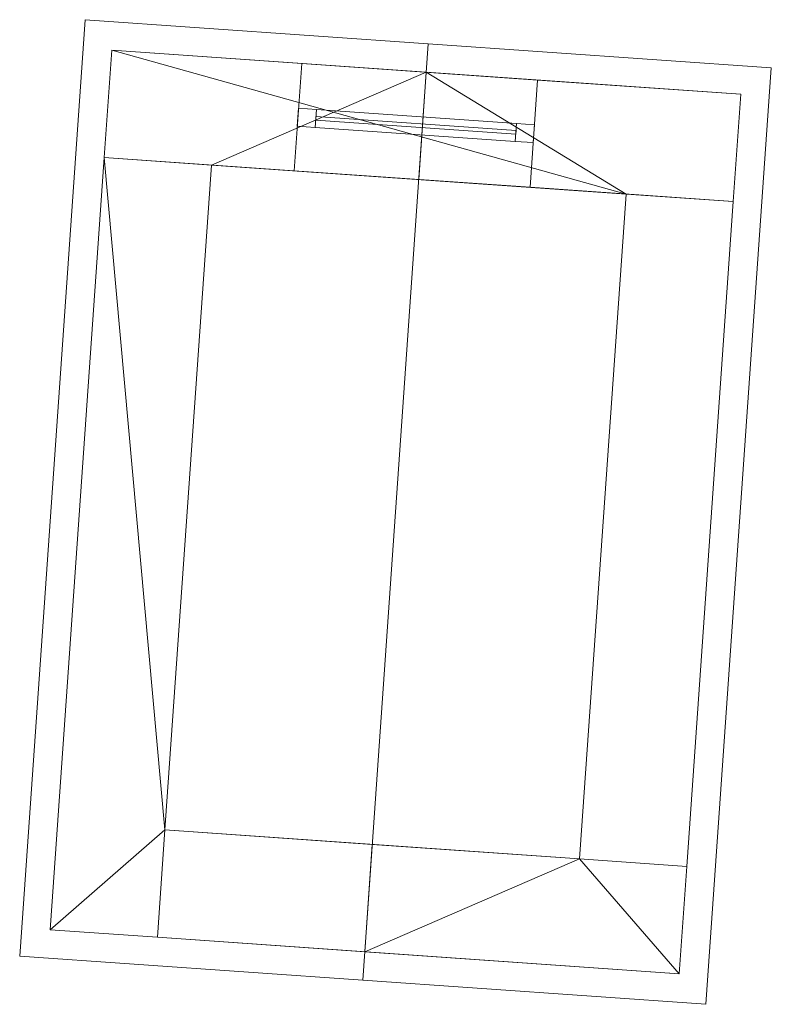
# Model space of a CAD drawing. Header units: millimetres. Extents: x -430348 to -225823, y -86243 to 5084.
# Tile 606 of 656: x -353665 to -351567, y -51590 to -48842. Entities that reach past the tile are written whole.
import ezdxf

# ---------------------------------------------------------------- set-up
doc = ezdxf.new("R2010")
doc.units = ezdxf.units.MM
for name, color, linetype, lineweight in [('A-GLAZ-CURT', 52, 'Continuous', 9), ('A-GLAZ-CWMG', 51, 'Continuous', 9), ('A-ROOF', 132, 'Continuous', 9), ('A-WALL', 113, 'Continuous', 9)]:
    doc.layers.add(name, color=color, linetype=linetype, lineweight=lineweight)

# ---------------------------------------------------------------- blocks, each defined once
blk = doc.blocks.new('System Panel - Door-561911-_3D_ Copy 1')
at = {"layer": 'A-GLAZ-CURT'}
mesh = blk.add_polyface(dxfattribs=at)
corners = [(-280, 5), (-280, 5, 1420), (280, 5, 1420), (280, 5)]
mesh.append_faces([[corners[k] for k in face] for face in [(2, 3, 0, 1)]])
mesh = blk.add_polyface(dxfattribs=at)
corners = [(280, -5), (-280, -5), (-280, 5), (280, 5)]
mesh.append_faces([[corners[k] for k in face] for face in [(3, 0, 1, 2)]])
mesh = blk.add_polyface(dxfattribs=at)
corners = [(-280, -5, 1420), (280, -5, 1420), (280, 5, 1420), (-280, 5, 1420)]
mesh.append_faces([[corners[k] for k in face] for face in [(3, 0, 1, 2)]])
mesh = blk.add_polyface(dxfattribs=at)
corners = [(-280, -5), (-280, -5, 1420), (-280, 5, 1420), (-280, 5)]
mesh.append_faces([[corners[k] for k in face] for face in [(0, 1, 2, 3)]])
mesh = blk.add_polyface(dxfattribs=at)
corners = [(280, -5, 1420), (280, -5), (280, 5), (280, 5, 1420)]
mesh.append_faces([[corners[k] for k in face] for face in [(0, 1, 2, 3)]])
mesh = blk.add_polyface(dxfattribs=at)
corners = [(-280, -5), (280, -5), (280, -5, 1420), (-280, -5, 1420)]
mesh.append_faces([[corners[k] for k in face] for face in [(3, 0, 1, 2)]])
blk = doc.blocks.new('Rectangular Mullion - 50mm x 50mm-561912-_3D_ Copy 1')
at = {"layer": 'A-GLAZ-CWMG'}
mesh = blk.add_polyface(dxfattribs=at)
corners = [(0, 25), (-50, 25), (-50, -25), (0, -25)]
mesh.append_faces([[corners[k] for k in face] for face in [(2, 3, 0, 1)]])
mesh = blk.add_polyface(dxfattribs=at)
corners = [(0, 25, -1520), (0, -25, -1520), (-50, -25, -1520), (-50, 25, -1520)]
mesh.append_faces([[corners[k] for k in face] for face in [(0, 1, 2, 3)]])
mesh = blk.add_polyface(dxfattribs=at)
corners = [(-50, 25), (0, 25), (0, 25, -1520), (-50, 25, -1520)]
mesh.append_faces([[corners[k] for k in face] for face in [(3, 0, 1, 2)]])
mesh = blk.add_polyface(dxfattribs=at)
corners = [(-50, -25), (-50, 25), (-50, 25, -1520), (-50, -25, -1520)]
mesh.append_faces([[corners[k] for k in face] for face in [(3, 0, 1, 2)]])
mesh = blk.add_polyface(dxfattribs=at)
corners = [(0, 25), (0, -25), (0, -25, -1520), (0, 25, -1520)]
mesh.append_faces([[corners[k] for k in face] for face in [(3, 0, 1, 2)]])
mesh = blk.add_polyface(dxfattribs=at)
corners = [(0, -25), (-50, -25), (-50, -25, -1520), (0, -25, -1520)]
mesh.append_faces([[corners[k] for k in face] for face in [(3, 0, 1, 2)]])
blk = doc.blocks.new('Rectangular Mullion - 50mm x 50mm-273193-_3D_ Copy 1')
at = {"layer": 'A-GLAZ-CWMG'}
mesh = blk.add_polyface(dxfattribs=at)
corners = [(0, 25), (-50, 25), (-50, -25), (0, -25)]
mesh.append_faces([[corners[k] for k in face] for face in [(2, 3, 0, 1)]])
mesh = blk.add_polyface(dxfattribs=at)
corners = [(0, 25, -560), (0, -25, -560), (-50, -25, -560), (-50, 25, -560)]
mesh.append_faces([[corners[k] for k in face] for face in [(0, 1, 2, 3)]])
mesh = blk.add_polyface(dxfattribs=at)
corners = [(-50, 25), (0, 25), (0, 25, -560), (-50, 25, -560)]
mesh.append_faces([[corners[k] for k in face] for face in [(3, 0, 1, 2)]])
mesh = blk.add_polyface(dxfattribs=at)
corners = [(-50, -25), (-50, 25), (-50, 25, -560), (-50, -25, -560)]
mesh.append_faces([[corners[k] for k in face] for face in [(3, 0, 1, 2)]])
mesh = blk.add_polyface(dxfattribs=at)
corners = [(0, 25), (0, -25), (0, -25, -560), (0, 25, -560)]
mesh.append_faces([[corners[k] for k in face] for face in [(3, 0, 1, 2)]])
mesh = blk.add_polyface(dxfattribs=at)
corners = [(0, -25), (-50, -25), (-50, -25, -560), (0, -25, -560)]
mesh.append_faces([[corners[k] for k in face] for face in [(3, 0, 1, 2)]])
blk = doc.blocks.new('Rectangular Mullion - 50mm x 50mm-561913-_3D_ Copy 1')
at = {"layer": 'A-GLAZ-CWMG'}
mesh = blk.add_polyface(dxfattribs=at)
corners = [(0, 25), (-50, 25), (-50, -25), (0, -25)]
mesh.append_faces([[corners[k] for k in face] for face in [(2, 3, 0, 1)]])
mesh = blk.add_polyface(dxfattribs=at)
corners = [(0, 25, -1520), (0, -25, -1520), (-50, -25, -1520), (-50, 25, -1520)]
mesh.append_faces([[corners[k] for k in face] for face in [(0, 1, 2, 3)]])
mesh = blk.add_polyface(dxfattribs=at)
corners = [(-50, 25), (0, 25), (0, 25, -1520), (-50, 25, -1520)]
mesh.append_faces([[corners[k] for k in face] for face in [(3, 0, 1, 2)]])
mesh = blk.add_polyface(dxfattribs=at)
corners = [(-50, -25), (-50, 25), (-50, 25, -1520), (-50, -25, -1520)]
mesh.append_faces([[corners[k] for k in face] for face in [(3, 0, 1, 2)]])
mesh = blk.add_polyface(dxfattribs=at)
corners = [(0, 25), (0, -25), (0, -25, -1520), (0, 25, -1520)]
mesh.append_faces([[corners[k] for k in face] for face in [(3, 0, 1, 2)]])
mesh = blk.add_polyface(dxfattribs=at)
corners = [(0, -25), (-50, -25), (-50, -25, -1520), (0, -25, -1520)]
mesh.append_faces([[corners[k] for k in face] for face in [(3, 0, 1, 2)]])
blk = doc.blocks.new('Rectangular Mullion - 50mm x 50mm-273194-_3D_ Copy 1')
at = {"layer": 'A-GLAZ-CWMG'}
mesh = blk.add_polyface(dxfattribs=at)
corners = [(0, 25), (-50, 25), (-50, -25), (0, -25)]
mesh.append_faces([[corners[k] for k in face] for face in [(2, 3, 0, 1)]])
mesh = blk.add_polyface(dxfattribs=at)
corners = [(0, 25, -560), (0, -25, -560), (-50, -25, -560), (-50, 25, -560)]
mesh.append_faces([[corners[k] for k in face] for face in [(0, 1, 2, 3)]])
mesh = blk.add_polyface(dxfattribs=at)
corners = [(-50, 25), (0, 25), (0, 25, -560), (-50, 25, -560)]
mesh.append_faces([[corners[k] for k in face] for face in [(3, 0, 1, 2)]])
mesh = blk.add_polyface(dxfattribs=at)
corners = [(-50, -25), (-50, 25), (-50, 25, -560), (-50, -25, -560)]
mesh.append_faces([[corners[k] for k in face] for face in [(3, 0, 1, 2)]])
mesh = blk.add_polyface(dxfattribs=at)
corners = [(0, 25), (0, -25), (0, -25, -560), (0, 25, -560)]
mesh.append_faces([[corners[k] for k in face] for face in [(3, 0, 1, 2)]])
mesh = blk.add_polyface(dxfattribs=at)
corners = [(0, -25), (-50, -25), (-50, -25, -560), (0, -25, -560)]
mesh.append_faces([[corners[k] for k in face] for face in [(3, 0, 1, 2)]])

msp = doc.modelspace()

# ---------------------------------------------------------------- block references
at = {"layer": 'A-GLAZ-CURT', "rotation": 175.9999999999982}
msp.add_blockref('System Panel - Door-561911-_3D_ Copy 1', (-352558.8, -49137.2, 59625.4), dxfattribs=at)
at = {"layer": 'A-GLAZ-CWMG', "extrusion": (0, 0, -1), "rotation": 4.000000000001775}
msp.add_blockref('Rectangular Mullion - 50mm x 50mm-561913-_3D_ Copy 1', (352888, -49114.2, -59575.4), dxfattribs=at)
at = {"layer": 'A-GLAZ-CWMG', "extrusion": (-0.997564, 0.069756, 0), "rotation": 90}
msp.add_blockref('Rectangular Mullion - 50mm x 50mm-273193-_3D_ Copy 1', (73610.8, 61095.4, 348552.4), dxfattribs=at)
at = {"layer": 'A-GLAZ-CWMG', "extrusion": (0.997564, -0.069756, 0), "rotation": 270}
msp.add_blockref('Rectangular Mullion - 50mm x 50mm-273194-_3D_ Copy 1', (-73610.8, 59575.4, -347992.4), dxfattribs=at)
at = {"layer": 'A-GLAZ-CWMG', "rotation": 355.9999999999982}
msp.add_blockref('Rectangular Mullion - 50mm x 50mm-561912-_3D_ Copy 1', (-352229.7, -49160.2, 61095.4), dxfattribs=at)

# ---------------------------------------------------------------- meshes
at = {"layer": 'A-ROOF'}
mesh = msp.add_polyface(dxfattribs=at)
corners = [(-353664.7, -51455.7, 60909.5), (-353482, -48842.1, 60909.5), (-352524.3, -48909.1, 61419.9), (-352707.1, -51522.7, 61419.9)]
mesh.append_faces([[corners[k] for k in face] for face in [(1, 2, 3, 0)]])
mesh = msp.add_polyface(dxfattribs=at)
corners = [(-353482, -48842.1, 61022.8), (-353664.7, -51455.7, 61022.8), (-352707.1, -51522.7, 61533.2), (-352524.3, -48909.1, 61533.2)]
mesh.append_faces([[corners[k] for k in face] for face in [(2, 3, 0, 1)]])
mesh = msp.add_polyface(dxfattribs=at)
corners = [(-353664.7, -51455.7, 60909.5), (-353664.7, -51455.7, 61022.8), (-353482, -48842.1, 61022.8), (-353482, -48842.1, 60909.5)]
mesh.append_faces([[corners[k] for k in face] for face in [(2, 3, 0, 1)]])
mesh = msp.add_polyface(dxfattribs=at)
corners = [(-353482, -48842.1, 61022.8), (-352524.3, -48909.1, 61533.2), (-351566.7, -48976, 61022.8), (-351566.7, -48976, 60909.5), (-352524.3, -48909.1, 61419.9), (-353482, -48842.1, 60909.5)]
mesh.append_faces([[corners[k] for k in face] for face in [(0, 1, 4, 5)]], dxfattribs={"vtx1": -1})
mesh.append_faces([[corners[k] for k in face] for face in [(2, 3, 4, 1)]], dxfattribs={"vtx2": -1})
mesh = msp.add_polyface(dxfattribs=at)
corners = [(-352524.3, -48909.1, 61419.9), (-351566.7, -48976, 60909.5), (-351749.4, -51589.7, 60909.5), (-352707.1, -51522.7, 61419.9)]
mesh.append_faces([[corners[k] for k in face] for face in [(1, 2, 3, 0)]])
mesh = msp.add_polyface(dxfattribs=at)
corners = [(-351566.7, -48976, 61022.8), (-352524.3, -48909.1, 61533.2), (-352707.1, -51522.7, 61533.2), (-351749.4, -51589.7, 61022.8)]
mesh.append_faces([[corners[k] for k in face] for face in [(2, 3, 0, 1)]])
mesh = msp.add_polyface(dxfattribs=at)
corners = [(-351566.7, -48976, 60909.5), (-351566.7, -48976, 61022.8), (-351749.4, -51589.7, 61022.8), (-351749.4, -51589.7, 60909.5)]
mesh.append_faces([[corners[k] for k in face] for face in [(2, 3, 0, 1)]])
mesh = msp.add_polyface(dxfattribs=at)
corners = [(-351749.4, -51589.7, 61022.8), (-352707.1, -51522.7, 61533.2), (-353664.7, -51455.7, 61022.8), (-353664.7, -51455.7, 60909.5), (-352707.1, -51522.7, 61419.9), (-351749.4, -51589.7, 60909.5)]
mesh.append_faces([[corners[k] for k in face] for face in [(0, 1, 4, 5)]], dxfattribs={"vtx1": -1})
mesh.append_faces([[corners[k] for k in face] for face in [(2, 3, 4, 1)]], dxfattribs={"vtx2": -1})
at = {"layer": 'A-WALL'}
mesh = msp.add_polyface(dxfattribs=at)
corners = [(-353407.8, -48927.5, 59230.4), (-351652, -49050.3, 59230.4), (-351673, -49349.5, 59230.4), (-351972.2, -49328.6, 59230.4), (-353129.4, -49247.7, 59230.4), (-353428.7, -49226.8, 59230.4)]
mesh.append_faces([[corners[k] for k in face] for face in [(3, 0, 1, 2), (0, 3, 4, 5)]], dxfattribs={"vtx0": -1})
mesh = msp.add_polyface(dxfattribs=at)
corners = [(-353407.8, -48927.5, 60952), (-353407.8, -48927.5, 59230.4), (-353428.7, -49226.8, 59230.4), (-353428.7, -49226.8, 60952)]
mesh.append_faces([[corners[k] for k in face] for face in [(3, 0, 1, 2)]])
mesh = msp.add_polyface(dxfattribs=at)
corners = [(-353407.8, -48927.5, 60952), (-353428.7, -49226.8, 60952), (-353129.4, -49247.7, 61111.6), (-352550.8, -49288.1, 61419.9), (-352529.9, -48988.9, 61419.9)]
mesh.append_faces([[corners[k] for k in face] for face in [(2, 4, 0, 1)]], dxfattribs={"vtx0": -1})
mesh.append_faces([[corners[k] for k in face] for face in [(2, 3, 4)]], dxfattribs={"vtx2": -1})
mesh = msp.add_polyface(dxfattribs=at)
corners = [(-351652, -49050.3, 59230.4), (-353407.8, -48927.5, 59230.4), (-353407.8, -48927.5, 60952), (-352529.9, -48988.9, 61419.9), (-351652, -49050.3, 60952), (-352219.2, -49010.6, 59575.4), (-352219.2, -49010.6, 61095.4), (-352877.6, -48964.6, 61095.4), (-352877.6, -48964.6, 59575.4)]
mesh.append_faces([[corners[k] for k in face] for face in [(4, 6, 3), (3, 7, 2)]], dxfattribs={"vtx0": -1, "vtx1": -1})
mesh.append_faces([[corners[k] for k in face] for face in [(5, 0, 1, 8), (8, 1, 2, 7), (3, 6, 7)]], dxfattribs={"vtx0": -1, "vtx2": -1})
mesh.append_faces([[corners[k] for k in face] for face in [(4, 0, 5, 6)]], dxfattribs={"vtx1": -1, "vtx3": -1})
mesh = msp.add_polyface(dxfattribs=at)
corners = [(-352219.2, -49010.6, 61095.4), (-352240.1, -49309.9, 61095.4), (-352898.5, -49263.8, 61095.4), (-352877.6, -48964.6, 61095.4)]
mesh.append_faces([[corners[k] for k in face] for face in [(1, 2, 3, 0)]])
mesh = msp.add_polyface(dxfattribs=at)
corners = [(-352877.6, -48964.6, 61095.4), (-352898.5, -49263.8, 61095.4), (-352898.5, -49263.8, 59575.4), (-352877.6, -48964.6, 59575.4)]
mesh.append_faces([[corners[k] for k in face] for face in [(1, 2, 3, 0)]])
mesh = msp.add_polyface(dxfattribs=at)
corners = [(-352240.1, -49309.9, 59575.4), (-352219.2, -49010.6, 59575.4), (-352877.6, -48964.6, 59575.4), (-352898.5, -49263.8, 59575.4)]
mesh.append_faces([[corners[k] for k in face] for face in [(3, 0, 1, 2)]])
mesh = msp.add_polyface(dxfattribs=at)
corners = [(-351673, -49349.5, 60952), (-351652, -49050.3, 60952), (-352529.9, -48988.9, 61419.9), (-352550.8, -49288.1, 61419.9), (-351972.2, -49328.6, 61111.6)]
mesh.append_faces([[corners[k] for k in face] for face in [(4, 2, 3)]], dxfattribs={"vtx0": -1})
mesh.append_faces([[corners[k] for k in face] for face in [(1, 2, 4, 0)]], dxfattribs={"vtx1": -1})
mesh = msp.add_polyface(dxfattribs=at)
corners = [(-352219.2, -49010.6, 59575.4), (-352240.1, -49309.9, 59575.4), (-352240.1, -49309.9, 61095.4), (-352219.2, -49010.6, 61095.4)]
mesh.append_faces([[corners[k] for k in face] for face in [(1, 2, 3, 0)]])
mesh = msp.add_polyface(dxfattribs=at)
corners = [(-351652, -49050.3, 59230.4), (-351652, -49050.3, 60952), (-351673, -49349.5, 60952), (-351673, -49349.5, 59230.4)]
mesh.append_faces([[corners[k] for k in face] for face in [(2, 3, 0, 1)]])
mesh = msp.add_polyface(dxfattribs=at)
corners = [(-353428.7, -49226.8, 59230.4), (-353579.4, -51381.5, 59230.4), (-353579.4, -51381.5, 60952), (-353428.7, -49226.8, 60952)]
mesh.append_faces([[corners[k] for k in face] for face in [(3, 0, 1, 2)]])
mesh = msp.add_polyface(dxfattribs=at)
corners = [(-353579.4, -51381.5, 59230.4), (-353428.7, -49226.8, 59230.4), (-353129.4, -49247.7, 59230.4), (-353259.2, -51103.2, 59230.4), (-353280.1, -51402.4, 59230.4)]
mesh.append_faces([[corners[k] for k in face] for face in [(3, 0, 1, 2)]], dxfattribs={"vtx0": -1})
mesh.append_faces([[corners[k] for k in face] for face in [(3, 4, 0)]], dxfattribs={"vtx2": -1})
mesh = msp.add_polyface(dxfattribs=at)
corners = [(-353428.7, -49226.8, 60952), (-353579.4, -51381.5, 60952), (-353280.1, -51402.4, 61111.6), (-353259.2, -51103.2, 61111.6), (-353129.4, -49247.7, 61111.6)]
mesh.append_faces([[corners[k] for k in face] for face in [(4, 0, 3)]], dxfattribs={"vtx1": -1})
mesh.append_faces([[corners[k] for k in face] for face in [(1, 2, 3, 0)]], dxfattribs={"vtx2": -1})
mesh = msp.add_polyface(dxfattribs=at)
corners = [(-353428.7, -49226.8, 59230.4), (-353129.4, -49247.7, 59230.4), (-351972.2, -49328.6, 59230.4), (-351673, -49349.5, 59230.4), (-351673, -49349.5, 60952), (-351972.2, -49328.6, 61111.6), (-352550.8, -49288.1, 61419.9), (-353129.4, -49247.7, 61111.6), (-353428.7, -49226.8, 60952), (-352240.1, -49309.9, 61095.4), (-352240.1, -49309.9, 59575.4), (-352898.5, -49263.8, 59575.4), (-352898.5, -49263.8, 61095.4)]
mesh.append_faces([[corners[k] for k in face] for face in [(0, 11, 8)]], dxfattribs={"vtx0": -1, "vtx1": -1})
mesh.append_faces([[corners[k] for k in face] for face in [(11, 0, 1, 10), (12, 7, 8, 11), (10, 3, 4, 9)]], dxfattribs={"vtx0": -1, "vtx2": -1})
mesh.append_faces([[corners[k] for k in face] for face in [(2, 3, 10, 1), (5, 6, 9, 4)]], dxfattribs={"vtx1": -1, "vtx2": -1})
mesh.append_faces([[corners[k] for k in face] for face in [(6, 7, 12, 9)]], dxfattribs={"vtx1": -1, "vtx3": -1})
mesh = msp.add_polyface(dxfattribs=at)
corners = [(-353428.7, -49226.8, 59230.4), (-353428.7, -49226.8, 60952), (-353129.4, -49247.7, 61111.6), (-353129.4, -49247.7, 59230.4)]
mesh.append_faces([[corners[k] for k in face] for face in [(3, 0, 1, 2)]])
mesh = msp.add_polyface(dxfattribs=at)
corners = [(-353129.4, -49247.7, 59230.4), (-353129.4, -49247.7, 61111.6), (-353259.2, -51103.2, 61111.6), (-353280.1, -51402.4, 61111.6), (-353280.1, -51402.4, 59230.4), (-353259.2, -51103.2, 59230.4)]
mesh.append_faces([[corners[k] for k in face] for face in [(2, 3, 4, 5), (5, 0, 1, 2)]], dxfattribs={"vtx3": -1})
mesh = msp.add_polyface(dxfattribs=at)
corners = [(-352102, -51184.1, 59230.4), (-352102, -51184.1, 61111.6), (-351972.2, -49328.6, 61111.6), (-351972.2, -49328.6, 59230.4)]
mesh.append_faces([[corners[k] for k in face] for face in [(2, 3, 0, 1)]])
mesh = msp.add_polyface(dxfattribs=at)
corners = [(-351673, -49349.5, 59230.4), (-351802.7, -51205, 59230.4), (-352102, -51184.1, 59230.4), (-351972.2, -49328.6, 59230.4)]
mesh.append_faces([[corners[k] for k in face] for face in [(0, 1, 2, 3)]])
mesh = msp.add_polyface(dxfattribs=at)
corners = [(-351802.7, -51205, 60952), (-351673, -49349.5, 60952), (-351972.2, -49328.6, 61111.6), (-352102, -51184.1, 61111.6)]
mesh.append_faces([[corners[k] for k in face] for face in [(2, 3, 0, 1)]])
mesh = msp.add_polyface(dxfattribs=at)
corners = [(-351673, -49349.5, 60952), (-351673, -49349.5, 59230.4), (-351972.2, -49328.6, 59230.4), (-351972.2, -49328.6, 61111.6)]
mesh.append_faces([[corners[k] for k in face] for face in [(2, 3, 0, 1)]])
mesh = msp.add_polyface(dxfattribs=at)
corners = [(-351802.7, -51205, 59230.4), (-351673, -49349.5, 59230.4), (-351673, -49349.5, 60952), (-351802.7, -51205, 60952)]
mesh.append_faces([[corners[k] for k in face] for face in [(2, 3, 0, 1)]])
mesh = msp.add_polyface(dxfattribs=at)
corners = [(-351823.6, -51504.3, 59230.4), (-353280.1, -51402.4, 59230.4), (-353259.2, -51103.2, 59230.4), (-352102, -51184.1, 59230.4), (-351802.7, -51205, 59230.4)]
mesh.append_faces([[corners[k] for k in face] for face in [(3, 0, 1, 2)]], dxfattribs={"vtx0": -1})
mesh.append_faces([[corners[k] for k in face] for face in [(3, 4, 0)]], dxfattribs={"vtx2": -1})
mesh = msp.add_polyface(dxfattribs=at)
corners = [(-353280.1, -51402.4, 59230.4), (-353280.1, -51402.4, 61111.6), (-353259.2, -51103.2, 61111.6), (-353259.2, -51103.2, 59230.4)]
mesh.append_faces([[corners[k] for k in face] for face in [(0, 1, 2, 3)]])
mesh = msp.add_polyface(dxfattribs=at)
corners = [(-353280.1, -51402.4, 61111.6), (-352701.5, -51442.9, 61419.9), (-352680.6, -51143.6, 61419.9), (-353259.2, -51103.2, 61111.6)]
mesh.append_faces([[corners[k] for k in face] for face in [(2, 3, 0, 1)]])
mesh = msp.add_polyface(dxfattribs=at)
corners = [(-353259.2, -51103.2, 59230.4), (-353259.2, -51103.2, 61111.6), (-352680.6, -51143.6, 61419.9), (-352102, -51184.1, 61111.6), (-351802.7, -51205, 60952), (-351802.7, -51205, 59230.4), (-352102, -51184.1, 59230.4)]
mesh.append_faces([[corners[k] for k in face] for face in [(0, 1, 3, 6)]], dxfattribs={"vtx1": -1, "vtx2": -1})
mesh.append_faces([[corners[k] for k in face] for face in [(4, 5, 6, 3), (1, 2, 3)]], dxfattribs={"vtx2": -1})
mesh = msp.add_polyface(dxfattribs=at)
corners = [(-352701.5, -51442.9, 61419.9), (-351823.6, -51504.3, 60952), (-351802.7, -51205, 60952), (-352102, -51184.1, 61111.6), (-352680.6, -51143.6, 61419.9)]
mesh.append_faces([[corners[k] for k in face] for face in [(3, 0, 1, 2)]], dxfattribs={"vtx0": -1})
mesh.append_faces([[corners[k] for k in face] for face in [(3, 4, 0)]], dxfattribs={"vtx2": -1})
mesh = msp.add_polyface(dxfattribs=at)
corners = [(-351802.7, -51205, 59230.4), (-351802.7, -51205, 60952), (-352102, -51184.1, 61111.6), (-352102, -51184.1, 59230.4)]
mesh.append_faces([[corners[k] for k in face] for face in [(3, 0, 1, 2)]])
mesh = msp.add_polyface(dxfattribs=at)
corners = [(-351823.6, -51504.3, 60952), (-351823.6, -51504.3, 59230.4), (-351802.7, -51205, 59230.4), (-351802.7, -51205, 60952)]
mesh.append_faces([[corners[k] for k in face] for face in [(3, 0, 1, 2)]])
mesh = msp.add_polyface(dxfattribs=at)
corners = [(-353579.4, -51381.5, 60952), (-353579.4, -51381.5, 59230.4), (-353280.1, -51402.4, 59230.4), (-353280.1, -51402.4, 61111.6)]
mesh.append_faces([[corners[k] for k in face] for face in [(0, 1, 2, 3)]])
mesh = msp.add_polyface(dxfattribs=at)
corners = [(-353280.1, -51402.4, 59230.4), (-351823.6, -51504.3, 59230.4), (-351823.6, -51504.3, 60952), (-352701.5, -51442.9, 61419.9), (-353280.1, -51402.4, 61111.6)]
mesh.append_faces([[corners[k] for k in face] for face in [(2, 0, 1)]], dxfattribs={"vtx0": -1})
mesh.append_faces([[corners[k] for k in face] for face in [(4, 0, 2, 3)]], dxfattribs={"vtx1": -1})

doc.saveas('drawing.dxf')
